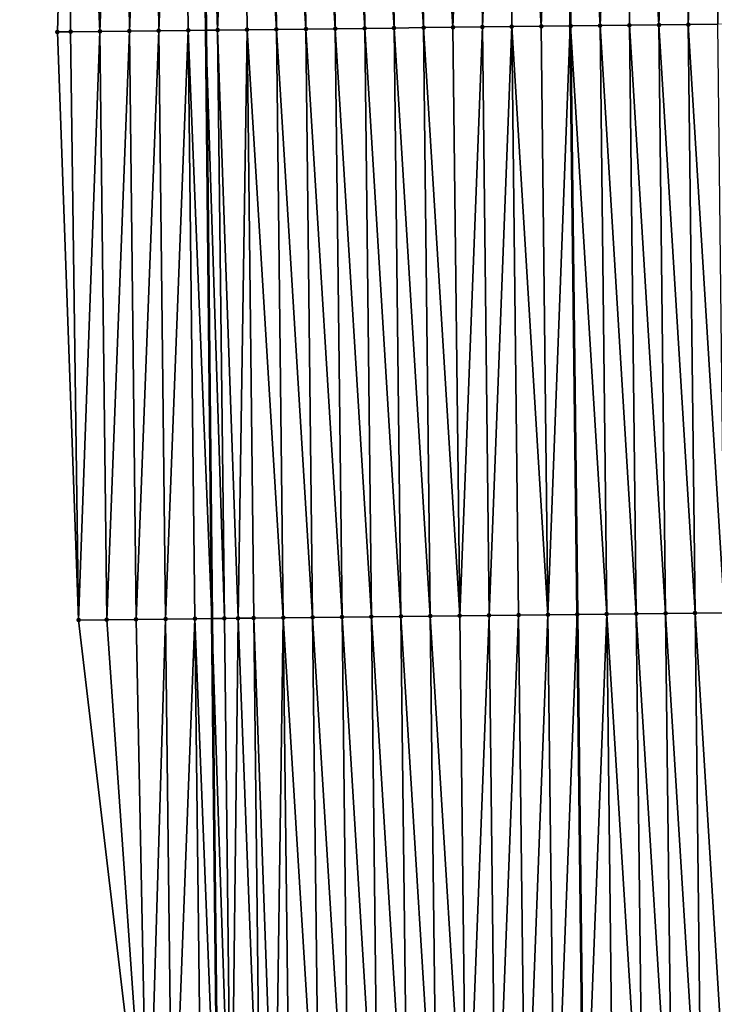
# Model space of a CAD drawing. Header units: feet. Extents: x 2007189 to 2022806, y 818621 to 837694.
# Tile 303 of 656: x 2011356 to 2011379, y 828354 to 828387. Entities that reach past the tile are written whole.
import ezdxf

# ---------------------------------------------------------------- set-up
doc = ezdxf.new("R2010")
doc.units = ezdxf.units.FT
doc.header["$MEASUREMENT"] = 0
for name, color, linetype, lineweight in [('EP_Travel Lane', 172, 'Continuous', 53), ('Road Shots', 141, 'Continuous', 100), ('Road X-Section', 40, 'Continuous', 13), ('STRIPING', 60, 'Continuous', 53)]:
    doc.layers.add(name, color=color, linetype=linetype, lineweight=lineweight)
doc.layers.add('I-77-MM17-21_SB-Surface-Border', color=7, linetype='Continuous')
doc.layers.add('I-77-MM17-21_SB-Surface-TIN', color=7, linetype='Continuous')

msp = doc.modelspace()

# ---------------------------------------------------------------- linework, layer by layer
at = {"layer": 'EP_Travel Lane'}
msp.add_polyline3d([(2011359.643103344, 828607.0194063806, 314.31470624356), (2011359.844690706, 828587.0207374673, 314.1977957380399), (2011360.046277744, 828567.0221007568, 314.0765223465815), (2011360.247865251, 828547.0234174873, 313.9615381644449), (2011360.449452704, 828527.024739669, 313.845794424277), (2011360.651040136, 828507.0260638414, 313.7298256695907), (2011360.852626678, 828487.0274763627, 313.6019464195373), (2011361.054213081, 828467.0289025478, 313.4722758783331), (2011361.25580402, 828447.0298788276, 313.4029725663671), (2011361.457391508, 828427.0311974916, 313.2876869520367), (2011361.667599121, 828407.006567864, 313.188531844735), (2011361.879028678, 828387.0079177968, 313.0889177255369), (2011362.090459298, 828367.0091670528, 313.0134649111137), (2011362.301890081, 828347.0104009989, 312.9417075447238)], dxfattribs=at)
at = {"layer": 'I-77-MM17-21_SB-Surface-Border', "color": 3, "linetype": 'Continuous', "lineweight": -3}
msp.add_polyline3d([(2011359.913850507, 828346.9828838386, 312.9399741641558), (2011357.560014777, 828366.9570495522, 312.9894615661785), (2011356.839838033, 828386.949942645, 313.063445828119), (2011357.371516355, 828406.9571607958, 313.1623297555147), (2011357.827793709, 828426.9936567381, 313.272861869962), (2011356.040166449, 828446.9760791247, 313.3621706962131), (2011355.643329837, 828466.9730724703, 313.4321435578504), (2011355.557020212, 828486.9730816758, 313.5296678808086), (2011356.415014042, 828506.9826150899, 313.6636583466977), (2011358.200329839, 828527.0016814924, 313.8091858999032), (2011356.433624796, 828546.9844285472, 313.8840361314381), (2011358.152486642, 828567.0027709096, 314.0342343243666), (2011357.576866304, 828586.9976219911, 314.1428500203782), (2011357.281397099, 828606.9953811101, 314.2511620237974)], dxfattribs=at)
at = {"layer": 'I-77-MM17-21_SB-Surface-TIN', "color": 128, "linetype": 'Continuous', "lineweight": -3}
for points in [[(2011356.839838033, 828386.949942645, 313.063445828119), (2011357.285722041, 828386.955065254, 313.0674306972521), (2011357.371516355, 828406.9571607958, 313.1623297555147)], [(2011357.285722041, 828386.955065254, 313.0674306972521), (2011358.285656, 828386.9665577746, 313.0752594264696), (2011357.371516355, 828406.9571607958, 313.1623297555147)], [(2011358.285656, 828386.9665577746, 313.0752594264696), (2011358.055155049, 828406.9650146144, 313.1685040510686), (2011357.371516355, 828406.9571607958, 313.1623297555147)], [(2011358.285656, 828386.9665577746, 313.0752594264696), (2011359.055088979, 828406.9765096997, 313.1757167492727), (2011358.055155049, 828406.9650146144, 313.1685040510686)], [(2011358.285656, 828386.9665577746, 313.0752594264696), (2011359.285589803, 828386.9780639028, 313.0798258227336), (2011359.055088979, 828406.9765096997, 313.1757167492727)], [(2011359.285589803, 828386.9780639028, 313.0798258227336), (2011360.055022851, 828406.9880097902, 313.1817295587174), (2011359.055088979, 828406.9765096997, 313.1757167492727)], [(2011359.285589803, 828386.9780639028, 313.0798258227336), (2011360.285523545, 828386.9895752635, 313.0831377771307), (2011360.055022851, 828406.9880097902, 313.1817295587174)], [(2011360.285523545, 828386.9895752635, 313.0831377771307), (2011361.054956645, 828406.9995166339, 313.1861232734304), (2011360.055022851, 828406.9880097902, 313.1817295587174)], [(2011360.285523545, 828386.9895752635, 313.0831377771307), (2011361.28545728, 828387.0010872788, 313.0862927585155), (2011361.054956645, 828406.9995166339, 313.1861232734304)], [(2011361.054956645, 828406.9995166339, 313.1861232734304), (2011361.879028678, 828387.0079177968, 313.0889177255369), (2011361.667599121, 828407.006567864, 313.188531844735)], [(2011361.28545728, 828387.0010872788, 313.0862927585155), (2011361.879028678, 828387.0079177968, 313.0889177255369), (2011361.054956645, 828406.9995166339, 313.1861232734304)], [(2011362.285391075, 828387.0125940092, 313.0907147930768), (2011362.054890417, 828407.0110254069, 313.190054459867), (2011361.667599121, 828407.006567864, 313.188531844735)], [(2011362.285391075, 828387.0125940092, 313.0907147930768), (2011361.667599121, 828407.006567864, 313.188531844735), (2011361.879028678, 828387.0079177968, 313.0889177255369)], [(2011362.285391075, 828387.0125940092, 313.0907147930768), (2011363.05482414, 828407.022538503, 313.1929492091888), (2011362.054890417, 828407.0110254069, 313.190054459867)], [(2011362.285391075, 828387.0125940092, 313.0907147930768), (2011363.285324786, 828387.0241081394, 313.0933627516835), (2011363.05482414, 828407.022538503, 313.1929492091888)], [(2011364.285258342, 828387.0356356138, 313.0928115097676), (2011364.054757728, 828407.0340632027, 313.1930621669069), (2011363.05482414, 828407.022538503, 313.1929492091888)], [(2011363.285324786, 828387.0241081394, 313.0933627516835), (2011364.285258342, 828387.0356356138, 313.0928115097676), (2011363.05482414, 828407.022538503, 313.1929492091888)], [(2011365.285191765, 828387.0471747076, 313.0894746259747), (2011365.054691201, 828407.0455979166, 313.1907742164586), (2011364.054757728, 828407.0340632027, 313.1930621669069)], [(2011364.285258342, 828387.0356356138, 313.0928115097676), (2011365.285191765, 828387.0471747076, 313.0894746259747), (2011364.054757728, 828407.0340632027, 313.1930621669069)], [(2011366.285125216, 828387.0587112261, 313.0867551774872), (2011366.0546247, 828407.0571304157, 313.1890172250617), (2011365.054691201, 828407.0455979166, 313.1907742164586)], [(2011365.285191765, 828387.0471747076, 313.0894746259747), (2011366.285125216, 828387.0587112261, 313.0867551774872), (2011365.054691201, 828407.0455979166, 313.1907742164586)], [(2011367.285058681, 828387.070246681, 313.0842906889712), (2011367.054558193, 828407.068663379, 313.1871489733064), (2011366.0546247, 828407.0571304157, 313.1890172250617)], [(2011366.285125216, 828387.0587112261, 313.0867551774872), (2011367.285058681, 828387.070246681, 313.0842906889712), (2011366.0546247, 828407.0571304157, 313.1890172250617)], [(2011368.284992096, 828387.081786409, 313.0808017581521), (2011368.054491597, 828407.0802040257, 313.1834386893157), (2011367.054558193, 828407.068663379, 313.1871489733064)], [(2011367.285058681, 828387.070246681, 313.0842906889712), (2011368.284992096, 828387.081786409, 313.0808017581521), (2011367.054558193, 828407.068663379, 313.1871489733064)], [(2011369.284925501, 828387.0933270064, 313.0771044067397), (2011369.054424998, 828407.0917450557, 313.1796364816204), (2011368.054491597, 828407.0802040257, 313.1834386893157)], [(2011368.284992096, 828387.081786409, 313.0808017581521), (2011369.284925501, 828387.0933270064, 313.0771044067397), (2011368.054491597, 828407.0802040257, 313.1834386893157)], [(2011370.284858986, 828387.1048607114, 313.0750594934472), (2011370.054358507, 828407.1032766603, 313.1780939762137), (2011369.054424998, 828407.0917450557, 313.1796364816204)], [(2011369.284925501, 828387.0933270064, 313.0771044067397), (2011370.284858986, 828387.1048607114, 313.0750594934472), (2011369.054424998, 828407.0917450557, 313.1796364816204)], [(2011370.284858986, 828387.1048607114, 313.0750594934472), (2011371.054292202, 828407.1147920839, 313.1804307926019), (2011370.054358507, 828407.1032766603, 313.1780939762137)], [(2011370.284858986, 828387.1048607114, 313.0750594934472), (2011371.284792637, 828387.1163799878, 313.0764736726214), (2011371.054292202, 828407.1147920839, 313.1804307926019)], [(2011371.284792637, 828387.1163799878, 313.0764736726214), (2011372.054225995, 828407.1262989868, 313.184810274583), (2011371.054292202, 828407.1147920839, 313.1804307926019)], [(2011371.284792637, 828387.1163799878, 313.0764736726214), (2011372.284726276, 828387.127900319, 313.077634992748), (2011372.054225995, 828407.1262989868, 313.184810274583)], [(2011373.284659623, 828387.1394459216, 313.0727376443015), (2011373.054159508, 828407.1378302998, 313.1833377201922), (2011372.054225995, 828407.1262989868, 313.184810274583)], [(2011372.284726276, 828387.127900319, 313.077634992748), (2011373.284659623, 828387.1394459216, 313.0727376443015), (2011372.054225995, 828407.1262989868, 313.184810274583)], [(2011373.284659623, 828387.1394459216, 313.0727376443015), (2011374.032286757, 828407.1491369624, 313.1754678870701), (2011373.054159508, 828407.1378302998, 313.1833377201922)], [(2011373.284659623, 828387.1394459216, 313.0727376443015), (2011374.267244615, 828387.150803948, 313.0648727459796), (2011374.032286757, 828407.1491369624, 313.1754678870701)], [(2011374.054092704, 828407.1493890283, 313.1752924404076), (2011374.032286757, 828407.1491369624, 313.1754678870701), (2011374.267244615, 828387.150803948, 313.0648727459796)], [(2011375.284526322, 828387.1625367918, 313.0630233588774), (2011375.054026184, 828407.1609230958, 313.1731594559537), (2011374.054092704, 828407.1493890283, 313.1752924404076)], [(2011374.284592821, 828387.1510044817, 313.0647338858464), (2011374.054092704, 828407.1493890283, 313.1752924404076), (2011374.267244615, 828387.150803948, 313.0648727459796)], [(2011374.284592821, 828387.1510044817, 313.0647338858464), (2011375.284526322, 828387.1625367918, 313.0630233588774), (2011374.054092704, 828407.1493890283, 313.1752924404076)], [(2011375.284526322, 828387.1625367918, 313.0630233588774), (2011376.05395978, 828407.1724471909, 313.1734172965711), (2011375.054026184, 828407.1609230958, 313.1731594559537)], [(2011375.284526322, 828387.1625367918, 313.0630233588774), (2011376.284459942, 828387.1740587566, 313.0637930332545), (2011376.05395978, 828407.1724471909, 313.1734172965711)], [(2011377.284393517, 828387.1855846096, 313.0636305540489), (2011377.053893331, 828407.1839751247, 313.1727548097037), (2011376.05395978, 828407.1724471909, 313.1734172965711)], [(2011376.284459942, 828387.1740587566, 313.0637930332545), (2011377.284393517, 828387.1855846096, 313.0636305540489), (2011376.05395978, 828407.1724471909, 313.1734172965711)], [(2011377.284393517, 828387.1855846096, 313.0636305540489), (2011378.053827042, 828407.1954891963, 313.175415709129), (2011377.053893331, 828407.1839751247, 313.1727548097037)], [(2011377.284393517, 828387.1855846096, 313.0636305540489), (2011378.284327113, 828387.197108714, 313.0638872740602), (2011378.053827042, 828407.1954891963, 313.175415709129)], [(2011378.284327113, 828387.197108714, 313.0638872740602), (2011379.053760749, 828407.207003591, 313.1779991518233), (2011378.053827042, 828407.1954891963, 313.175415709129)], [(2011378.284327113, 828387.197108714, 313.0638872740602), (2011379.284260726, 828387.2086312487, 313.064520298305), (2011379.053760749, 828407.207003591, 313.1779991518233)], [(2011379.284260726, 828387.2086312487, 313.064520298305), (2011380.053694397, 828407.2185231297, 313.1793493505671), (2011379.053760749, 828407.207003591, 313.1779991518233)], [(2011378.514829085, 828367.1985633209, 312.9919017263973), (2011378.284327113, 828387.197108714, 313.0638872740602), (2011377.284393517, 828387.1855846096, 313.0636305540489)], [(2011379.514762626, 828367.2100921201, 312.9910329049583), (2011379.284260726, 828387.2086312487, 313.064520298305), (2011378.284327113, 828387.197108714, 313.0638872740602)], [(2011378.514829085, 828367.1985633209, 312.9919017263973), (2011379.514762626, 828367.2100921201, 312.9910329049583), (2011378.284327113, 828387.197108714, 313.0638872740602)], [(2011356.839838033, 828386.949942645, 313.063445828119), (2011357.560014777, 828366.9570495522, 312.9894615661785), (2011357.285722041, 828386.955065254, 313.0674306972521)], [(2011357.285722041, 828386.955065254, 313.0674306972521), (2011357.560014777, 828366.9570495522, 312.9894615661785), (2011358.285656, 828386.9665577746, 313.0752594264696)], [(2011358.516157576, 828366.9680467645, 312.9950307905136), (2011358.285656, 828386.9665577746, 313.0752594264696), (2011357.560014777, 828366.9570495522, 312.9894615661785)], [(2011358.516157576, 828366.9680467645, 312.9950307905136), (2011359.285589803, 828386.9780639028, 313.0798258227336), (2011358.285656, 828386.9665577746, 313.0752594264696)], [(2011358.516157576, 828366.9680467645, 312.9950307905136), (2011359.516091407, 828366.9795504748, 313.0001768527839), (2011359.285589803, 828386.9780639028, 313.0798258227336)], [(2011359.516091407, 828366.9795504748, 313.0001768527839), (2011360.285523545, 828386.9895752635, 313.0831377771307), (2011359.285589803, 828386.9780639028, 313.0798258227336)], [(2011359.516091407, 828366.9795504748, 313.0001768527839), (2011360.516025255, 828366.9910526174, 313.0056987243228), (2011360.285523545, 828386.9895752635, 313.0831377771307)], [(2011360.516025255, 828366.9910526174, 313.0056987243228), (2011361.28545728, 828387.0010872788, 313.0862927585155), (2011360.285523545, 828386.9895752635, 313.0831377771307)], [(2011360.516025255, 828366.9910526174, 313.0056987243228), (2011361.515959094, 828367.0025555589, 313.0110291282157), (2011361.28545728, 828387.0010872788, 313.0862927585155)], [(2011361.28545728, 828387.0010872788, 313.0862927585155), (2011362.090459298, 828367.0091670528, 313.0134649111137), (2011361.879028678, 828387.0079177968, 313.0889177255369)], [(2011361.515959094, 828367.0025555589, 313.0110291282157), (2011362.090459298, 828367.0091670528, 313.0134649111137), (2011361.28545728, 828387.0010872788, 313.0862927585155)], [(2011362.515892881, 828367.0140630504, 313.015268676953), (2011362.285391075, 828387.0125940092, 313.0907147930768), (2011361.879028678, 828387.0079177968, 313.0889177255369)], [(2011362.515892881, 828367.0140630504, 313.015268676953), (2011361.879028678, 828387.0079177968, 313.0889177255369), (2011362.090459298, 828367.0091670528, 313.0134649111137)], [(2011362.982608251, 828367.019439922, 313.0158588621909), (2011363.285324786, 828387.0241081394, 313.0933627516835), (2011362.285391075, 828387.0125940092, 313.0907147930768)], [(2011362.515892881, 828367.0140630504, 313.015268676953), (2011362.982608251, 828367.019439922, 313.0158588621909), (2011362.285391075, 828387.0125940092, 313.0907147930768)], [(2011362.982608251, 828367.019439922, 313.0158588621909), (2011363.515826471, 828367.0255875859, 313.0154220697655), (2011363.285324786, 828387.0241081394, 313.0933627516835)], [(2011364.51575996, 828367.0371208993, 313.0134709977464), (2011364.285258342, 828387.0356356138, 313.0928115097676), (2011363.285324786, 828387.0241081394, 313.0933627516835)], [(2011363.515826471, 828367.0255875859, 313.0154220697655), (2011364.51575996, 828367.0371208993, 313.0134709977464), (2011363.285324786, 828387.0241081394, 313.0933627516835)], [(2011365.515693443, 828367.0486547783, 313.0113843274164), (2011365.285191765, 828387.0471747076, 313.0894746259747), (2011364.285258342, 828387.0356356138, 313.0928115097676)], [(2011364.51575996, 828367.0371208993, 313.0134709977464), (2011365.515693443, 828367.0486547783, 313.0113843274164), (2011364.285258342, 828387.0356356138, 313.0928115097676)], [(2011366.51562695, 828367.0601865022, 313.0098143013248), (2011366.285125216, 828387.0587112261, 313.0867551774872), (2011365.285191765, 828387.0471747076, 313.0894746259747)], [(2011365.515693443, 828367.0486547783, 313.0113843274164), (2011366.51562695, 828367.0601865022, 313.0098143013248), (2011365.285191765, 828387.0471747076, 313.0894746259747)], [(2011367.515560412, 828367.0717221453, 313.0073047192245), (2011367.285058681, 828387.070246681, 313.0842906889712), (2011366.285125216, 828387.0587112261, 313.0867551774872)], [(2011366.51562695, 828367.0601865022, 313.0098143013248), (2011367.515560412, 828367.0717221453, 313.0073047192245), (2011366.285125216, 828387.0587112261, 313.0867551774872)], [(2011368.515493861, 828367.0832589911, 313.004506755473), (2011368.284992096, 828387.081786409, 313.0808017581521), (2011367.285058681, 828387.070246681, 313.0842906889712)], [(2011367.515560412, 828367.0717221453, 313.0073047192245), (2011368.515493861, 828367.0832589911, 313.004506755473), (2011367.285058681, 828387.070246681, 313.0842906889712)], [(2011369.515427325, 828367.0947945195, 313.0020246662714), (2011369.284925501, 828387.0933270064, 313.0771044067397), (2011368.284992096, 828387.081786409, 313.0808017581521)], [(2011368.515493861, 828367.0832589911, 313.004506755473), (2011369.515427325, 828367.0947945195, 313.0020246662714), (2011368.284992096, 828387.081786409, 313.0808017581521)], [(2011370.515360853, 828367.1063244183, 313.0008922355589), (2011370.284858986, 828387.1048607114, 313.0750594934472), (2011369.284925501, 828387.0933270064, 313.0771044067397)], [(2011369.515427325, 828367.0947945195, 313.0020246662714), (2011370.515360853, 828367.1063244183, 313.0008922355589), (2011369.284925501, 828387.0933270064, 313.0771044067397)], [(2011370.515360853, 828367.1063244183, 313.0008922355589), (2011371.284792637, 828387.1163799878, 313.0764736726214), (2011370.284858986, 828387.1048607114, 313.0750594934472)], [(2011370.515360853, 828367.1063244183, 313.0008922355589), (2011371.515294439, 828367.1178493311, 313.0009551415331), (2011371.284792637, 828387.1163799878, 313.0764736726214)], [(2011371.515294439, 828367.1178493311, 313.0009551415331), (2011372.284726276, 828387.127900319, 313.077634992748), (2011371.284792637, 828387.1163799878, 313.0764736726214)], [(2011371.515294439, 828367.1178493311, 313.0009551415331), (2011372.515228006, 828367.1293759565, 313.0006074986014), (2011372.284726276, 828387.127900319, 313.077634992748)], [(2011373.515161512, 828367.1409077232, 312.9990272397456), (2011373.284659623, 828387.1394459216, 313.0727376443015), (2011372.284726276, 828387.127900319, 313.077634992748)], [(2011372.515228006, 828367.1293759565, 313.0006074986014), (2011373.515161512, 828367.1409077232, 312.9990272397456), (2011372.284726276, 828387.127900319, 313.077634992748)], [(2011373.515161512, 828367.1409077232, 312.9990272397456), (2011374.267244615, 828387.150803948, 313.0648727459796), (2011373.284659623, 828387.1394459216, 313.0727376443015)], [(2011373.515161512, 828367.1409077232, 312.9990272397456), (2011374.502204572, 828367.1522921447, 312.9971522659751), (2011374.267244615, 828387.150803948, 313.0648727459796)], [(2011374.284592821, 828387.1510044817, 313.0647338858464), (2011374.267244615, 828387.150803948, 313.0648727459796), (2011374.502204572, 828367.1522921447, 312.9971522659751)], [(2011375.515028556, 828367.163968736, 312.9964710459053), (2011375.284526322, 828387.1625367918, 313.0630233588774), (2011374.284592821, 828387.1510044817, 313.0647338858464)], [(2011374.515095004, 828367.1524408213, 312.9971277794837), (2011374.284592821, 828387.1510044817, 313.0647338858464), (2011374.502204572, 828367.1522921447, 312.9971522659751)], [(2011374.515095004, 828367.1524408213, 312.9971277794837), (2011375.515028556, 828367.163968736, 312.9964710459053), (2011374.284592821, 828387.1510044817, 313.0647338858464)], [(2011376.514962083, 828367.1754987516, 312.9953105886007), (2011376.284459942, 828387.1740587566, 313.0637930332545), (2011375.284526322, 828387.1625367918, 313.0630233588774)], [(2011375.515028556, 828367.163968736, 312.9964710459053), (2011376.514962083, 828367.1754987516, 312.9953105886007), (2011375.284526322, 828387.1625367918, 313.0630233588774)], [(2011377.514895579, 828367.1870314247, 312.9935129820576), (2011377.284393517, 828387.1855846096, 313.0636305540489), (2011376.284459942, 828387.1740587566, 313.0637930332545)], [(2011376.514962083, 828367.1754987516, 312.9953105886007), (2011377.514895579, 828367.1870314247, 312.9935129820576), (2011376.284459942, 828387.1740587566, 313.0637930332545)], [(2011377.514895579, 828367.1870314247, 312.9935129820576), (2011378.514829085, 828367.1985633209, 312.9919017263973), (2011377.284393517, 828387.1855846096, 313.0636305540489)], [(2011370.745862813, 828347.1077800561, 312.9286751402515), (2011371.515294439, 828367.1178493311, 313.0009551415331), (2011370.515360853, 828367.1063244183, 313.0008922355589)], [(2011370.745862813, 828347.1077800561, 312.9286751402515), (2011371.745796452, 828347.1193003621, 312.9298413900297), (2011371.515294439, 828367.1178493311, 313.0009551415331)], [(2011371.745796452, 828347.1193003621, 312.9298413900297), (2011372.515228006, 828367.1293759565, 313.0006074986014), (2011371.515294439, 828367.1178493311, 313.0009551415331)], [(2011371.745796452, 828347.1193003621, 312.9298413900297), (2011372.745730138, 828347.1308166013, 312.9319826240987), (2011372.515228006, 828367.1293759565, 313.0006074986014)], [(2011372.745730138, 828347.1308166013, 312.9319826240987), (2011373.515161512, 828367.1409077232, 312.9990272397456), (2011372.515228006, 828367.1293759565, 313.0006074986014)], [(2011372.745730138, 828347.1308166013, 312.9319826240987), (2011373.745663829, 828347.1423323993, 312.9342296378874), (2011373.515161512, 828367.1409077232, 312.9990272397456)], [(2011373.745663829, 828347.1423323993, 312.9342296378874), (2011374.502204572, 828367.1522921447, 312.9971522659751), (2011373.515161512, 828367.1409077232, 312.9990272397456)], [(2011373.745663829, 828347.1423323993, 312.9342296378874), (2011374.737164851, 828347.1537530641, 312.9359825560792), (2011374.502204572, 828367.1522921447, 312.9971522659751)], [(2011374.515095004, 828367.1524408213, 312.9971277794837), (2011374.502204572, 828367.1522921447, 312.9971522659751), (2011374.737164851, 828347.1537530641, 312.9359825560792)], [(2011374.745597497, 828347.1538501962, 312.9359974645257), (2011375.515028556, 828367.163968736, 312.9964710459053), (2011374.515095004, 828367.1524408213, 312.9971277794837)], [(2011374.745597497, 828347.1538501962, 312.9359974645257), (2011374.515095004, 828367.1524408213, 312.9971277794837), (2011374.737164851, 828347.1537530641, 312.9359825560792)], [(2011374.745597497, 828347.1538501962, 312.9359974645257), (2011375.74553112, 828347.165371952, 312.9368161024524), (2011375.515028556, 828367.163968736, 312.9964710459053)], [(2011376.745464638, 828347.1769027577, 312.9354650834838), (2011376.514962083, 828367.1754987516, 312.9953105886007), (2011375.515028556, 828367.163968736, 312.9964710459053)], [(2011375.74553112, 828347.165371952, 312.9368161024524), (2011376.745464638, 828347.1769027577, 312.9354650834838), (2011375.515028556, 828367.163968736, 312.9964710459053)], [(2011377.745398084, 828347.1884398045, 312.9326178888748), (2011377.514895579, 828367.1870314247, 312.9935129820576), (2011376.514962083, 828367.1754987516, 312.9953105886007)], [(2011376.745464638, 828347.1769027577, 312.9354650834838), (2011377.745398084, 828347.1884398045, 312.9326178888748), (2011376.514962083, 828367.1754987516, 312.9953105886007)], [(2011378.745331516, 828347.199978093, 312.9294729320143), (2011378.514829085, 828367.1985633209, 312.9919017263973), (2011377.514895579, 828367.1870314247, 312.9935129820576)], [(2011377.745398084, 828347.1884398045, 312.9326178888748), (2011378.745331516, 828347.199978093, 312.9294729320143), (2011377.514895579, 828367.1870314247, 312.9935129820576)], [(2011379.745264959, 828347.2115153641, 312.9265719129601), (2011379.514762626, 828367.2100921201, 312.9910329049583), (2011378.514829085, 828367.1985633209, 312.9919017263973)], [(2011378.745331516, 828347.199978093, 312.9294729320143), (2011379.745264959, 828347.2115153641, 312.9265719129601), (2011378.514829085, 828367.1985633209, 312.9919017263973)], [(2011359.913850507, 828346.9828838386, 312.9399741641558), (2011358.516157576, 828366.9680467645, 312.9950307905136), (2011357.560014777, 828366.9570495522, 312.9894615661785)], [(2011359.913850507, 828346.9828838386, 312.9399741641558), (2011359.516091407, 828366.9795504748, 313.0001768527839), (2011358.516157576, 828366.9680467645, 312.9950307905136)], [(2011359.913850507, 828346.9828838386, 312.9399741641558), (2011360.516025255, 828366.9910526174, 313.0056987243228), (2011359.516091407, 828366.9795504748, 313.0001768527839)], [(2011360.746527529, 828346.9924810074, 312.9400253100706), (2011360.516025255, 828366.9910526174, 313.0056987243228), (2011359.913850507, 828346.9828838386, 312.9399741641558)], [(2011360.746527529, 828346.9924810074, 312.9400253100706), (2011361.515959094, 828367.0025555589, 313.0110291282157), (2011360.516025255, 828366.9910526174, 313.0056987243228)], [(2011360.746527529, 828346.9924810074, 312.9400253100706), (2011361.746461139, 828347.0040038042, 312.940594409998), (2011361.515959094, 828367.0025555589, 313.0110291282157)], [(2011361.515959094, 828367.0025555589, 313.0110291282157), (2011362.301890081, 828347.0104009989, 312.9417075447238), (2011362.090459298, 828367.0091670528, 313.0134649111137)], [(2011361.746461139, 828347.0040038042, 312.940594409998), (2011362.301890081, 828347.0104009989, 312.9417075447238), (2011361.515959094, 828367.0025555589, 313.0110291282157)], [(2011362.746394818, 828347.0155206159, 312.9425983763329), (2011362.515892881, 828367.0140630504, 313.015268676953), (2011362.090459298, 828367.0091670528, 313.0134649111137)], [(2011362.746394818, 828347.0155206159, 312.9425983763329), (2011362.090459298, 828367.0091670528, 313.0134649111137), (2011362.301890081, 828347.0104009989, 312.9417075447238)], [(2011362.746394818, 828347.0155206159, 312.9425983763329), (2011362.982608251, 828367.019439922, 313.0158588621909), (2011362.515892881, 828367.0140630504, 313.015268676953)], [(2011362.746394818, 828347.0155206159, 312.9425983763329), (2011363.746328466, 828347.0270402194, 312.9439330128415), (2011362.982608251, 828367.019439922, 313.0158588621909)], [(2011363.746328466, 828347.0270402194, 312.9439330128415), (2011363.515826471, 828367.0255875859, 313.0154220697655), (2011362.982608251, 828367.019439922, 313.0158588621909)], [(2011364.226707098, 828347.0325761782, 312.9441379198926), (2011364.51575996, 828367.0371208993, 313.0134709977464), (2011363.515826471, 828367.0255875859, 313.0154220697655)], [(2011363.746328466, 828347.0270402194, 312.9439330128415), (2011364.226707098, 828347.0325761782, 312.9441379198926), (2011363.515826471, 828367.0255875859, 313.0154220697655)], [(2011364.226707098, 828347.0325761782, 312.9441379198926), (2011364.746262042, 828347.0385659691, 312.9437941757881), (2011364.51575996, 828367.0371208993, 313.0134709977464)], [(2011365.746195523, 828347.0500999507, 312.9416818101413), (2011365.515693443, 828367.0486547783, 313.0113843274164), (2011364.51575996, 828367.0371208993, 313.0134709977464)], [(2011364.746262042, 828347.0385659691, 312.9437941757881), (2011365.746195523, 828347.0500999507, 312.9416818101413), (2011364.51575996, 828367.0371208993, 313.0134709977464)], [(2011366.746128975, 828347.0616365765, 312.9389354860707), (2011366.51562695, 828367.0601865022, 313.0098143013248), (2011365.515693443, 828367.0486547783, 313.0113843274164)], [(2011365.746195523, 828347.0500999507, 312.9416818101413), (2011366.746128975, 828347.0616365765, 312.9389354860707), (2011365.515693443, 828367.0486547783, 313.0113843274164)], [(2011367.746062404, 828347.0731750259, 312.9357520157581), (2011367.515560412, 828367.0717221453, 313.0073047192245), (2011366.51562695, 828367.0601865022, 313.0098143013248)], [(2011366.746128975, 828347.0616365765, 312.9389354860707), (2011367.746062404, 828347.0731750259, 312.9357520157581), (2011366.51562695, 828367.0601865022, 313.0098143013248)], [(2011368.745995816, 828347.0847150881, 312.9321818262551), (2011368.515493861, 828367.0832589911, 313.004506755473), (2011367.515560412, 828367.0717221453, 313.0073047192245)], [(2011367.746062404, 828347.0731750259, 312.9357520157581), (2011368.745995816, 828347.0847150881, 312.9321818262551), (2011367.515560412, 828367.0717221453, 313.0073047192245)], [(2011369.745929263, 828347.0962520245, 312.9293610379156), (2011369.515427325, 828367.0947945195, 313.0020246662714), (2011368.515493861, 828367.0832589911, 313.004506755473)], [(2011368.745995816, 828347.0847150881, 312.9321818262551), (2011369.745929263, 828347.0962520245, 312.9293610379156), (2011368.515493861, 828367.0832589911, 313.004506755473)], [(2011370.745862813, 828347.1077800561, 312.9286751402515), (2011370.515360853, 828367.1063244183, 313.0008922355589), (2011369.515427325, 828367.0947945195, 313.0020246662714)], [(2011369.745929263, 828347.0962520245, 312.9293610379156), (2011370.745862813, 828347.1077800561, 312.9286751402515), (2011369.515427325, 828367.0947945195, 313.0020246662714)]]:
    msp.add_3dface(points, dxfattribs=at)
at = {"layer": 'Road Shots', "lineweight": 100}
for p in [(2011378.284327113, 828387.197108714, 313.0638872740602), (2011356.839838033, 828386.949942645, 313.063445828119), (2011357.285722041, 828386.955065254, 313.0674306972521), (2011358.285656, 828386.9665577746, 313.0752594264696), (2011359.285589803, 828386.9780639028, 313.0798258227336), (2011360.285523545, 828386.9895752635, 313.0831377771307), (2011361.28545728, 828387.0010872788, 313.0862927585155), (2011362.285391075, 828387.0125940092, 313.0907147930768), (2011363.285324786, 828387.0241081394, 313.0933627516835), (2011364.285258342, 828387.0356356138, 313.0928115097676), (2011365.285191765, 828387.0471747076, 313.0894746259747), (2011366.285125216, 828387.0587112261, 313.0867551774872), (2011367.285058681, 828387.070246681, 313.0842906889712), (2011368.284992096, 828387.081786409, 313.0808017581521), (2011369.284925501, 828387.0933270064, 313.0771044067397), (2011370.284858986, 828387.1048607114, 313.0750594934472), (2011371.284792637, 828387.1163799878, 313.0764736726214), (2011372.284726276, 828387.127900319, 313.077634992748), (2011373.284659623, 828387.1394459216, 313.0727376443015), (2011374.284592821, 828387.1510044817, 313.0647338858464), (2011375.284526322, 828387.1625367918, 313.0630233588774), (2011376.284459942, 828387.1740587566, 313.0637930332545), (2011377.284393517, 828387.1855846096, 313.0636305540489), (2011371.515294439, 828367.1178493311, 313.0009551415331), (2011372.515228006, 828367.1293759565, 313.0006074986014), (2011373.515161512, 828367.1409077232, 312.9990272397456), (2011374.515095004, 828367.1524408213, 312.9971277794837), (2011375.515028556, 828367.163968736, 312.9964710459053), (2011376.514962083, 828367.1754987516, 312.9953105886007), (2011377.514895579, 828367.1870314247, 312.9935129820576), (2011378.514829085, 828367.1985633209, 312.9919017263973), (2011357.560014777, 828366.9570495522, 312.9894615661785), (2011358.516157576, 828366.9680467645, 312.9950307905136), (2011359.516091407, 828366.9795504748, 313.0001768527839), (2011360.516025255, 828366.9910526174, 313.0056987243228), (2011361.515959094, 828367.0025555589, 313.0110291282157), (2011362.515892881, 828367.0140630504, 313.015268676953), (2011362.982608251, 828367.019439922, 313.0158588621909), (2011363.515826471, 828367.0255875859, 313.0154220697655), (2011364.51575996, 828367.0371208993, 313.0134709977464), (2011365.515693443, 828367.0486547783, 313.0113843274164), (2011366.51562695, 828367.0601865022, 313.0098143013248), (2011367.515560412, 828367.0717221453, 313.0073047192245), (2011368.515493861, 828367.0832589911, 313.004506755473), (2011369.515427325, 828367.0947945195, 313.0020246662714), (2011370.515360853, 828367.1063244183, 313.0008922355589)]:
    msp.add_point(p, dxfattribs=at)
at = {"layer": 'Road X-Section', "extrusion": (-0.01152507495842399, 0.9999248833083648, 0.004171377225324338), "elevation": 805144.9918140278, "flags": 128}
msp.add_lwpolyline([(-2020816.002144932, -3045.640386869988), (-2020815.002144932, -3045.608736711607), (-2020814.002144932, -3045.580847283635), (-2020813.002144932, -3045.554227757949), (-2020812.002144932, -3045.522077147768), (-2020811.002144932, -3045.497750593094), (-2020810.621374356, -3045.495019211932), (-2020810.508802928, -3045.494835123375), (-2020810.026898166, -3045.496352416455), (-2020810.002144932, -3045.496515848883), (-2020809.002144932, -3045.503442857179), (-2020808.002144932, -3045.507387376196), (-2020807.002144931, -3045.508303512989), (-2020806.002144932, -3045.508536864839), (-2020805.002144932, -3045.509158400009), (-2020804.002144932, -3045.510982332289), (-2020803.002144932, -3045.513887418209), (-2020802.002144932, -3045.515492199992), (-2020801.002144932, -3045.515745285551), (-2020800.002144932, -3045.516186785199), (-2020799.002144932, -3045.52006771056), (-2020798.002144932, -3045.527117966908), (-2020797.002144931, -3045.532169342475), (-2020796.002144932, -3045.532755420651), (-2020795.002144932, -3045.530297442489), (-2020794.002144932, -3045.526778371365), (-2020793.002144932, -3045.525458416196), (-2020792.002144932, -3045.526091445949), (-2020791.002144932, -3045.526348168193), (-2020790.002144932, -3045.526185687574), (-2020789.002144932, -3045.526955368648), (-2020788.002144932, -3045.525244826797), (-2020787.002144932, -3045.517240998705), (-2020786.002144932, -3045.512343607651), (-2020785.002144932, -3045.513504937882), (-2020784.002144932, -3045.51491912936), (-2020783.002144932, -3045.512874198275), (-2020782.002144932, -3045.509176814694), (-2020781.002144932, -3045.505687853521), (-2020780.002144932, -3045.503223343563), (-2020779.002144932, -3045.500503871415), (-2020778.002144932, -3045.497166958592), (-2020777.002144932, -3045.496615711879), (-2020776.002144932, -3045.499263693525), (-2020775.002144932, -3045.503685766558), (-2020774.002144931, -3045.506840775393), (-2020773.002144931, -3045.510152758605), (-2020772.002144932, -3045.514719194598), (-2020771.002144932, -3045.522547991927), (-2020770.556231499, -3045.52653289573)], dxfattribs=at)
at = {"layer": 'Road X-Section', "extrusion": (-0.01152507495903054, 0.9999248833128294, 0.004171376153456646), "elevation": 805124.9918161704, "flags": 128}
msp.add_lwpolyline([(-2020816.002145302, -3045.636052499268), (-2020815.002145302, -3045.606038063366), (-2020814.002145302, -3045.577691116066), (-2020813.002145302, -3045.553624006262), (-2020812.002145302, -3045.527198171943), (-2020811.002145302, -3045.511076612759), (-2020810.497272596, -3045.508202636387), (-2020810.002145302, -3045.507495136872), (-2020809.002145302, -3045.51101204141), (-2020808.002145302, -3045.512995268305), (-2020807.002145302, -3045.512267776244), (-2020806.002145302, -3045.511916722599), (-2020805.002145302, -3045.511400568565), (-2020804.002145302, -3045.511753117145), (-2020803.002145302, -3045.512223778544), (-2020802.002145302, -3045.511860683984), (-2020801.002145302, -3045.512310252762), (-2020800.002145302, -3045.51440176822), (-2020799.043748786, -3045.51756099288), (-2020799.002145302, -3045.517771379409), (-2020798.002145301, -3045.522811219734), (-2020797.002145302, -3045.52614727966), (-2020796.002145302, -3045.526318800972), (-2020795.002145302, -3045.522807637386), (-2020794.002145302, -3045.517269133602), (-2020793.002145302, -3045.5146551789), (-2020792.002145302, -3045.513786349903), (-2020791.002145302, -3045.512175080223), (-2020790.002145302, -3045.51037745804), (-2020789.002145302, -3045.50921699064), (-2020788.002145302, -3045.508560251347), (-2020787.002145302, -3045.506660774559), (-2020786.002145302, -3045.505080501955), (-2020785.002145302, -3045.504732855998), (-2020784.002145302, -3045.504795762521), (-2020783.002145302, -3045.503663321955), (-2020782.002145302, -3045.501181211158), (-2020781.002145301, -3045.498383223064), (-2020780.002145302, -3045.495873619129), (-2020779.002145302, -3045.494303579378), (-2020778.002145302, -3045.492216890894), (-2020777.002145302, -3045.4902658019), (-2020776.468891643, -3045.489829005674), (-2020776.002145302, -3045.490419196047), (-2020775.002145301, -3045.49465878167), (-2020774.002145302, -3045.499989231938), (-2020773.002145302, -3045.50551115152), (-2020772.002145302, -3045.510657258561), (-2020771.045939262, -3045.516226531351)], dxfattribs=at)
at = {"layer": 'STRIPING'}
msp.add_polyline3d([(2011371.982407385, 828607.1458639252, 314.5217049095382), (2011372.184601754, 828587.1472443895, 314.3990067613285), (2011372.386796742, 828567.148563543, 314.2845164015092), (2011372.588990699, 828547.1499847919, 314.1563458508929), (2011372.791184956, 828527.1513762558, 314.0321592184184), (2011372.993378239, 828507.152864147, 313.895053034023), (2011373.195569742, 828487.1545280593, 313.7343036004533), (2011373.39776218, 828467.1560994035, 313.5859936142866), (2011373.59995457, 828447.1576756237, 313.4370293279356), (2011373.802147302, 828427.1592179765, 313.2925904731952), (2011374.032286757, 828407.1491369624, 313.1754678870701), (2011374.267244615, 828387.150803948, 313.0648727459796), (2011374.502204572, 828367.1522921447, 312.9971522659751), (2011374.737164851, 828347.1537530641, 312.9359825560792)], dxfattribs=at)

doc.saveas('drawing.dxf')
